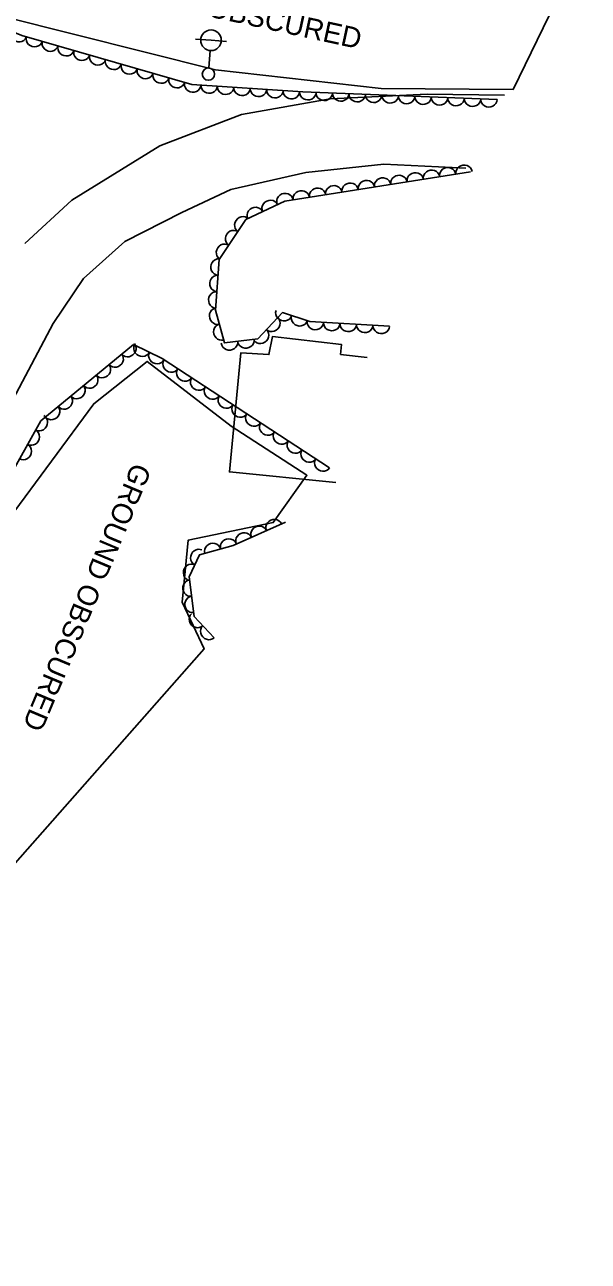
# Model space of a CAD drawing. Extents: x 1722896 to 1754269, y 648279 to 666297.
# Drawn here: x 1730808.7 to 1730945.5, y 653043.9 to 653344 of the extents above; entities that cross this region are included whole.
import ezdxf

# ---------------------------------------------------------------- set-up
doc = ezdxf.new("R2010")
doc.units = 0
for name, color, linetype in [('DESIGN - CENTERLINE - Proposed Text', 7, 'Continuous'), ('SURVEY - CENTERLINE - Preliminary', 7, 'Continuous'), ('SURVEY - CENTERLINE - Preliminary Text', 7, 'Continuous'), ('SURVEY - DTM - Breaklines', 7, 'Continuous'), ('SURVEY - VEGETATION - Features with Text', 7, 'Continuous')]:
    doc.layers.add(name, color=color, linetype=linetype)

msp = doc.modelspace()

# ---------------------------------------------------------------- linework, layer by layer
at = {"layer": 'DESIGN - CENTERLINE - Proposed Text'}
msp.add_lwpolyline([(1730884.23, 653232.84), (1730858.44, 653235.45), (1730861.18, 653264.33), (1730868.01, 653263.93), (1730868.87, 653268.27), (1730885.61, 653266.39), (1730885.42, 653263.96), (1730891.83, 653263.22)], dxfattribs=at)
at = {"layer": 'SURVEY - CENTERLINE - Preliminary'}
for points in [[(1730927.29, 653328.23), (1730895.28, 653328.49), (1730855.01, 653333.02), (1730803.54, 653345.95), (1730779.38, 653356.86), (1730797.68, 653384.36), (1730800.91, 653380.5), (1730832.43, 653373.61), (1730843.79, 653360.83), (1730876.99, 653353.45), (1730890.46, 653364.11), (1730941.83, 653358.23), (1730927.29, 653328.23)], [(1730800.15, 653135), (1730785.05, 653135.73), (1730790.44, 653185.96), (1730794.62, 653210.23), (1730825.49, 653251.97), (1730838.44, 653262.26), (1730858.81, 653246.58), (1730877.23, 653234.64), (1730869.08, 653223.14), (1730848.41, 653218.9), (1730846.97, 653203.83), (1730852.26, 653192.47), (1730804.01, 653137.77), (1730800.15, 653135)]]:
    msp.add_lwpolyline(points, dxfattribs=at)
at = {"layer": 'SURVEY - CENTERLINE - Preliminary Text'}
for points in [[(1730808.79, 653290.91), (1730820.17, 653301.41), (1730841.54, 653314.55), (1730861.34, 653322.17), (1730882.88, 653326.01), (1730906.43, 653327.09), (1730925.18, 653326.84)], [(1730915.77, 653309.19), (1730895.89, 653310.1), (1730876.96, 653308.08), (1730858.75, 653303.95), (1730846.89, 653298.38), (1730833.04, 653291.37), (1730823.01, 653282.41), (1730815.66, 653271.5), (1730805.93, 653253.06), (1730795.34, 653223.23), (1730790.06, 653209.57), (1730781.27, 653136.21), (1730778.7, 653110.87), (1730775.48, 653083.13), (1730776.78, 653068.12), (1730780.67, 653054.44), (1730786.25, 653047.46), (1730791.62, 653045.41), (1730797.9, 653043.88)]]:
    msp.add_lwpolyline(points, dxfattribs=at)
at = {"layer": 'SURVEY - DTM - Breaklines'}
for p, q in [((1730853.96, 653340.2), (1730850.22, 653340.49)), ((1730853.96, 653340.2), (1730857.7, 653339.91)), ((1730853.43, 653333.47), (1730853.76, 653337.71))]:
    msp.add_line(p, q, dxfattribs=at)
for centre, radius in [((1730853.96, 653340.2), 2.5), ((1730853.32, 653331.98), 1.5)]:
    msp.add_circle(centre, radius, dxfattribs=at)
at = {"layer": 'SURVEY - VEGETATION - Features with Text'}
for points in [[(1730923.42, 653325.79), (1730876.26, 653327.65), (1730849.27, 653329.49), (1730808.01, 653341.38), (1730774.42, 653354.93), (1730794.73, 653388.05), (1730802.06, 653385.8), (1730808.42, 653384.32), (1730835.94, 653378.54), (1730843.67, 653365.61), (1730875.16, 653357.97), (1730886.12, 653368.39), (1730900.71, 653367.01), (1730945.53, 653361.28)], [(1730897.26, 653270.78), (1730877.95, 653271.91), (1730871.31, 653274.1), (1730865.28, 653267.71), (1730857.19, 653266.74), (1730855.05, 653274.73), (1730855.92, 653286.96), (1730862.42, 653296.68), (1730871.84, 653301.16), (1730916.95, 653308.29)], [(1730882.74, 653236.4), (1730842.08, 653262.93), (1730835.12, 653266.37), (1730812.62, 653247.81), (1730793.29, 653213.28), (1730783.98, 653151.5), (1730782.56, 653133.51), (1730797.14, 653132.16)], [(1730854.71, 653195.21), (1730849.87, 653200.34), (1730848.63, 653210), (1730851.2, 653215.33), (1730859.31, 653217.62), (1730872.01, 653223.25)]]:
    msp.add_lwpolyline(points, dxfattribs=at)
for centre, major_axis in [((1730807.26, 653341.68), (-1.85, 0.75)), ((1730811.07, 653340.49), (-1.92, 0.55)), ((1730814.92, 653339.39), (-1.92, 0.55)), ((1730818.76, 653338.28), (-1.92, 0.55)), ((1730822.61, 653337.17), (-1.92, 0.55)), ((1730826.45, 653336.06), (-1.92, 0.55)), ((1730830.29, 653334.96), (-1.92, 0.55)), ((1730834.14, 653333.85), (-1.92, 0.55)), ((1730837.98, 653332.74), (-1.92, 0.55)), ((1730841.82, 653331.63), (-1.92, 0.55)), ((1730845.67, 653330.52), (-1.92, 0.55)), ((1730849.52, 653329.47), (-2, 0.14)), ((1730853.51, 653329.2), (-2, 0.14)), ((1730857.5, 653328.93), (-2, 0.14)), ((1730861.49, 653328.66), (-2, 0.14)), ((1730865.48, 653328.39), (-2, 0.14)), ((1730869.47, 653328.11), (-2, 0.14)), ((1730873.46, 653327.84), (-2, 0.14)), ((1730877.46, 653327.61), (-2, 0.08)), ((1730881.45, 653327.45), (-2, 0.08)), ((1730885.45, 653327.29), (-2, 0.08)), ((1730889.45, 653327.13), (-2, 0.08)), ((1730893.44, 653326.97), (-2, 0.08)), ((1730897.44, 653326.82), (-2, 0.08)), ((1730901.44, 653326.66), (-2, 0.08)), ((1730905.44, 653326.5), (-2, 0.08)), ((1730909.43, 653326.34), (-2, 0.08)), ((1730913.43, 653326.18), (-2, 0.08)), ((1730917.43, 653326.03), (-2, 0.08)), ((1730921.42, 653325.87), (-2, 0.08)), ((1730911.42, 653307.42), (1.98, 0.31)), ((1730915.37, 653308.04), (1.98, 0.31)), ((1730891.67, 653304.29), (1.98, 0.31)), ((1730895.62, 653304.92), (1.98, 0.31)), ((1730899.57, 653305.54), (1.98, 0.31)), ((1730903.52, 653306.17), (1.98, 0.31)), ((1730907.47, 653306.79), (1.98, 0.31)), ((1730871.91, 653301.17), (1.98, 0.31)), ((1730875.86, 653301.79), (1.98, 0.31)), ((1730879.81, 653302.42), (1.98, 0.31)), ((1730883.76, 653303.04), (1.98, 0.31)), ((1730887.71, 653303.67), (1.98, 0.31)), ((1730864.68, 653297.76), (1.81, 0.86)), ((1730868.29, 653299.47), (1.81, 0.86)), ((1730861.59, 653295.44), (1.11, 1.66)), ((1730859.36, 653292.11), (1.11, 1.66)), ((1730857.14, 653288.79), (1.11, 1.66)), ((1730855.79, 653285.16), (0.14, 1.99)), ((1730855.51, 653281.17), (0.14, 1.99)), ((1730855.23, 653277.18), (0.14, 1.99)), ((1730855.45, 653273.24), (-0.52, 1.93)), ((1730868.79, 653271.43), (-1.37, -1.45)), ((1730871.63, 653273.99), (-1.9, 0.63)), ((1730875.42, 653272.74), (-1.9, 0.63)), ((1730856.48, 653269.38), (-0.52, 1.93)), ((1730866.05, 653268.52), (-1.37, -1.45)), ((1730879.29, 653271.83), (-2, 0.12)), ((1730883.28, 653271.59), (-2, 0.12)), ((1730887.27, 653271.36), (-2, 0.12)), ((1730891.27, 653271.13), (-2, 0.12)), ((1730895.26, 653270.89), (-2, 0.12)), ((1730858.45, 653266.89), (-1.99, -0.24)), ((1730862.42, 653267.36), (-1.99, -0.24)), ((1730830.74, 653262.76), (-1.54, -1.27)), ((1730833.82, 653265.3), (-1.54, -1.27)), ((1730837.2, 653265.35), (-1.79, 0.89)), ((1730840.78, 653263.58), (-1.79, 0.89)), ((1730827.65, 653260.21), (-1.54, -1.27)), ((1730844.22, 653261.54), (-1.67, 1.09)), ((1730824.57, 653257.66), (-1.54, -1.27)), ((1730847.57, 653259.35), (-1.67, 1.09)), ((1730850.92, 653257.17), (-1.67, 1.09)), ((1730821.48, 653255.12), (-1.54, -1.27)), ((1730854.27, 653254.98), (-1.67, 1.09)), ((1730818.4, 653252.57), (-1.54, -1.27)), ((1730857.62, 653252.8), (-1.67, 1.09)), ((1730812.37, 653247.36), (-0.98, -1.75)), ((1730815.31, 653250.03), (-1.54, -1.27)), ((1730860.97, 653250.61), (-1.67, 1.09)), ((1730864.32, 653248.42), (-1.67, 1.09)), ((1730867.67, 653246.24), (-1.67, 1.09)), ((1730810.42, 653243.87), (-0.98, -1.75)), ((1730871.02, 653244.05), (-1.67, 1.09)), ((1730874.37, 653241.87), (-1.67, 1.09)), ((1730808.46, 653240.38), (-0.98, -1.75)), ((1730877.72, 653239.68), (-1.67, 1.09)), ((1730881.07, 653237.49), (-1.67, 1.09)), ((1730865.59, 653220.4), (1.83, 0.81)), ((1730869.24, 653222.02), (1.83, 0.81)), ((1730858.22, 653217.31), (1.93, 0.54)), ((1730861.93, 653218.78), (1.83, 0.81)), ((1730850.89, 653214.7), (0.87, 1.8)), ((1730854.37, 653216.22), (1.93, 0.54)), ((1730849.15, 653211.09), (0.87, 1.8)), ((1730848.98, 653207.24), (-0.25, 1.98)), ((1730849.49, 653203.27), (-0.25, 1.98)), ((1730850.59, 653199.58), (-1.37, 1.46)), ((1730853.33, 653196.67), (-1.37, 1.46))]:
    msp.add_ellipse(centre, major_axis=major_axis, ratio=0.940188, start_param=0, end_param=3.141593, dxfattribs=at)

# ---------------------------------------------------------------- texts
at = {"layer": 'SURVEY - CENTERLINE - Preliminary'}
for rotation, p in [(347.7637, (1730821.99, 653352.75)), (247.2288, (1730835.01, 653237.95))]:
    msp.add_text('GROUND OBSCURED', height=5, rotation=rotation, dxfattribs=at).set_placement(p)

doc.saveas('drawing.dxf')
